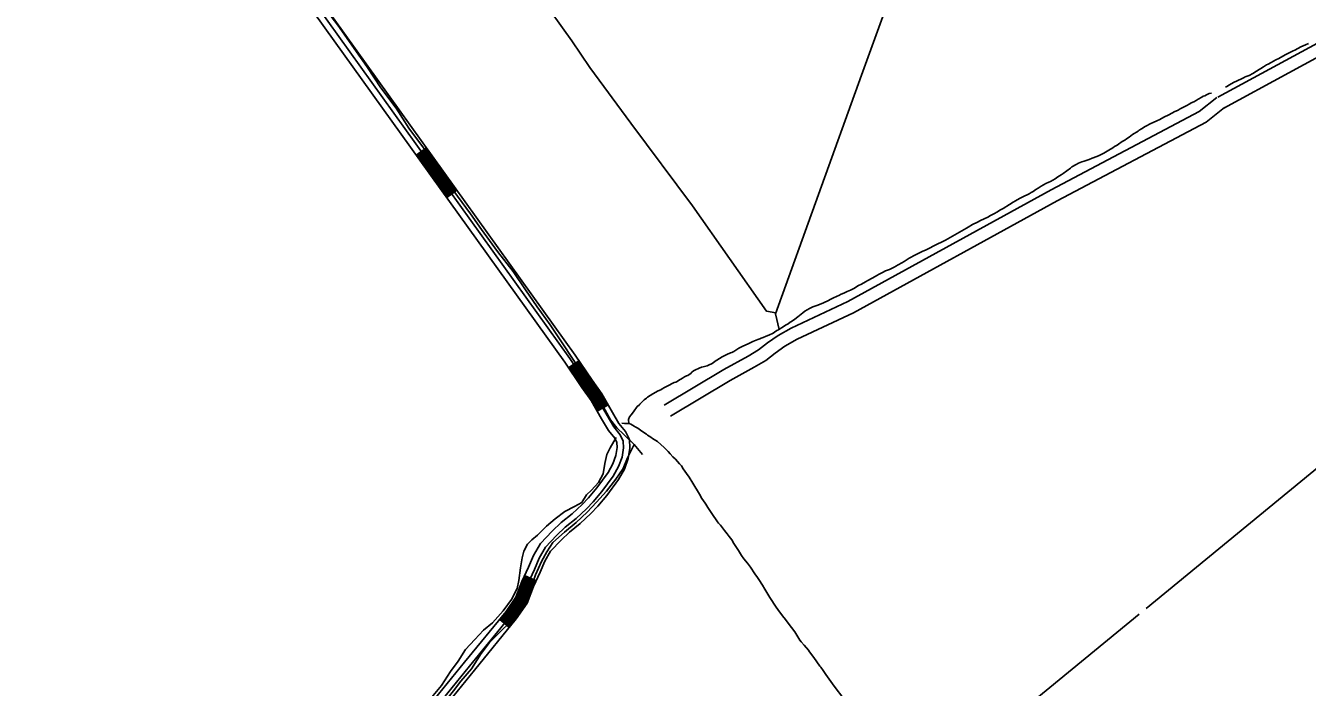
# Model space of a CAD drawing. Extents: x 3187622 to 3225504, y 800805 to 826213.
# Drawn here: x 3193373 to 3196432, y 807762 to 809341 of the extents above; entities that cross this region are included whole.
import ezdxf

# ---------------------------------------------------------------- set-up
doc = ezdxf.new("R2010")
doc.units = 0
for name, color, linetype in [('V-DTCH-CNTR', 7, 'Continuous'), ('V-ROAD-CNTR', 7, 'Continuous'), ('V-TOPO-SHOR', 7, 'Continuous')]:
    doc.layers.add(name, color=color, linetype=linetype)

msp = doc.modelspace()

# ---------------------------------------------------------------- linework, layer by layer
at = {"layer": 'V-DTCH-CNTR'}
for points in [[(3193672, 809961.5), (3193700.2, 809922.6), (3193729.7, 809882), (3193757.3, 809843.8), (3193785, 809808), (3193808.8, 809771.5), (3193829.4, 809743.8), (3193863.5, 809694.7), (3193893, 809649.8), (3193928.9, 809597.6), (3193960.8, 809554.5), (3194002.4, 809499.6), (3194036.1, 809450.5), (3194072.5, 809401.4), (3194118, 809342.3), (3194157.5, 809286.6), (3194187, 809243.6), (3194220.6, 809193.2), (3194257.2, 809144.6)], [(3194257.2, 809144.6), (3194287.3, 809096.9), (3194323, 809049.8), (3194350.5, 809011), (3194377.1, 808971.1), (3194403.7, 808934.9), (3194434.5, 808892.6), (3194461.4, 808854.9), (3194499, 808802.2), (3194536.3, 808755.1), (3194566, 808711.2)], [(3194566, 808711.2), (3194594.3, 808670.4), (3194624.6, 808627.9), (3194649.2, 808591.9), (3194683.1, 808540.2), (3194704.4, 808508), (3194731.6, 808468)], [(3194731.6, 808468), (3194751.5, 808432.3), (3194769.2, 808400.8), (3194784.3, 808381.9), (3194801.7, 808364.9), (3194825.2, 808342.2), (3194845.3, 808318.5)], [(3194825.2, 808342.2), (3194809.9, 808310.4), (3194798.9, 808284.8), (3194781.5, 808258.9), (3194759.2, 808230.8), (3194735.3, 808204.1), (3194713.7, 808180.8), (3194686.7, 808155.8), (3194659.6, 808132.6), (3194631.7, 808108), (3194616.9, 808085.7), (3194604.3, 808063), (3194590.2, 808030.7), (3194578.9, 807999), (3194567.9, 807969.2), (3194550.8, 807943.7), (3194532.2, 807920.2)], [(3194532.2, 807920.2), (3194503.3, 807892.9), (3194479.8, 807869.2), (3194460.4, 807843.5), (3194437.3, 807807), (3194412.1, 807777.5), (3194393.9, 807753.9), (3194369.9, 807723.1), (3194349.5, 807696.9), (3194322.5, 807665.5), (3194301, 807641.5), (3194271.8, 807608.3), (3194247.4, 807584.3), (3194216.5, 807553.3), (3194185.6, 807523.6)]]:
    msp.add_lwpolyline(points, dxfattribs=at)
at = {"layer": 'V-ROAD-CNTR'}
for p, q in [((3194329.5, 809050.2), (3194305.1, 809032.8)), ((3194402.3, 808948.7), (3194378, 808931.2)), ((3194693.6, 808541.8), (3194668.8, 808525)), ((3194763.3, 808436.8), (3194737.3, 808421.9)), ((3194591.2, 808016.4), (3194564.1, 808029.1)), ((3194527.6, 807905.6), (3194504.5, 807924.6))]:
    msp.add_line(p, q, dxfattribs=at)
for points in [[(3193372.9, 810332.2), (3194659.8, 808538.3), (3194700.4, 808478.1), (3194722.9, 808446.8), (3194747.9, 808403.5), (3194764.5, 808375.3), (3194779.4, 808357.1), (3194784.4, 808346.4), (3194785.1, 808335.1), (3194781.9, 808315.6), (3194774.8, 808295.5), (3194763.1, 808274.9), (3194736.4, 808238.8), (3194716.2, 808214.7), (3194701.2, 808198.7), (3194677.4, 808176.6), (3194651, 808155.8), (3194629.9, 808135.2), (3194601.9, 808106), (3194584.9, 808077), (3194573.6, 808049.5), (3194557.5, 808015.2), (3194543, 807977.6), (3194520, 807943.5), (3194420.8, 807822.7), (3194348.4, 807733.3)], [(3193385.4, 810340.5), (3194672.1, 808546.9), (3194712.8, 808486.7), (3194735.5, 808455), (3194760.9, 808411), (3194776.8, 808383.9), (3194792.1, 808365.1), (3194799.2, 808350.2), (3194800.2, 808334.3), (3194796.5, 808311.9), (3194788.5, 808289.3), (3194775.7, 808266.7), (3194748.1, 808229.5), (3194727.4, 808204.8), (3194711.8, 808188.1), (3194687.1, 808165.2), (3194660.9, 808144.5), (3194640.5, 808124.6), (3194613.9, 808096.9), (3194598.4, 808070.4), (3194587.4, 808043.5), (3194571.3, 808009.3), (3194556.4, 807970.6), (3194532, 807934.6), (3194432.5, 807813.2), (3194360, 807723.8)], [(3193397.9, 810348.8), (3194684.4, 808555.4), (3194725.1, 808495.2), (3194748.2, 808463.1), (3194773.9, 808418.6), (3194789.2, 808392.5), (3194804.9, 808373.2), (3194814, 808354), (3194815.2, 808333.6), (3194811.1, 808308.2), (3194802.2, 808283), (3194788.3, 808258.5), (3194759.9, 808220.2), (3194738.6, 808194.8), (3194722.4, 808177.5), (3194696.9, 808153.8), (3194670.8, 808133.2), (3194651.2, 808114.1), (3194626, 808087.7), (3194611.9, 808063.7), (3194601.1, 808037.4), (3194585.1, 808003.4), (3194569.8, 807963.6), (3194544, 807925.6), (3194444.1, 807803.7), (3194371.6, 807714.3)], [(3197599.2, 809904), (3197442.2, 809826.2), (3197083.9, 809641.5), (3196684.5, 809423.6), (3196218.4, 809171.1)], [(3197618.6, 809880.2), (3197455.7, 809799.4), (3197098, 809615), (3196698.8, 809397.3), (3196232.7, 809144.7)], [(3196216.2, 809169.7), (3196174.3, 809136.6), (3195820.9, 808950), (3195335.2, 808683.2), (3195200.6, 808619.7), (3195169, 808602.3), (3195144.1, 808584.3), (3195122.6, 808567.6), (3195097.3, 808552.5), (3195039.5, 808521), (3194896.8, 808435.7)], [(3196234.8, 809146.1), (3196190.8, 809111.3), (3195835.2, 808923.6), (3195348.8, 808656.5), (3195214.3, 808593), (3195185.1, 808576.9), (3195162.1, 808560.3), (3195139.5, 808542.8), (3195112.2, 808526.5), (3195054.4, 808494.9), (3194912.2, 808410)], [(3194312.4, 809038), (3194385.3, 808936.4)], [(3194314.8, 809039.7), (3194387.7, 808938.2)], [(3194317.3, 809041.5), (3194390.1, 808939.9)], [(3194319.7, 809043.2), (3194392.6, 808941.7)], [(3194322.2, 809045), (3194395, 808943.4)], [(3194324.6, 809046.7), (3194397.5, 808945.2)], [(3194327, 809048.5), (3194399.9, 808946.9)], [(3194307.5, 809034.5), (3194380.4, 808932.9)], [(3194310, 809036.3), (3194382.8, 808934.7)], [(3194671.3, 808526.7), (3194702.9, 808479.8), (3194725.4, 808448.5), (3194739.9, 808423.4)], [(3194673.7, 808528.4), (3194705.4, 808481.5), (3194728, 808450.1), (3194742.5, 808424.9)], [(3194676.2, 808530), (3194707.8, 808483.2), (3194730.5, 808451.7), (3194745.1, 808426.4)], [(3194678.7, 808531.7), (3194710.3, 808485), (3194733, 808453.4), (3194747.7, 808427.9)], [(3194681.2, 808533.4), (3194712.8, 808486.7), (3194735.5, 808455), (3194750.3, 808429.4)], [(3194683.7, 808535.1), (3194715.2, 808488.4), (3194738.1, 808456.6), (3194752.9, 808430.8)], [(3194686.2, 808536.7), (3194717.7, 808490.1), (3194740.6, 808458.3), (3194755.5, 808432.3)], [(3194688.7, 808538.4), (3194720.1, 808491.8), (3194743.1, 808459.9), (3194758.1, 808433.8)], [(3194691.2, 808540.1), (3194722.6, 808493.5), (3194745.6, 808461.5), (3194760.7, 808435.3)], [(3194566.8, 808027.8), (3194560.3, 808014), (3194545.7, 807976.2), (3194522.4, 807941.7), (3194506.8, 807922.7)], [(3194569.5, 808026.6), (3194563, 808012.8), (3194548.4, 807974.8), (3194524.8, 807939.9), (3194509.1, 807920.8)], [(3194572.2, 808025.3), (3194565.8, 808011.6), (3194551.1, 807973.4), (3194527.2, 807938.2), (3194511.4, 807918.9)], [(3194574.9, 808024), (3194568.6, 808010.5), (3194553.7, 807972), (3194529.6, 807936.4), (3194513.7, 807917)], [(3194577.6, 808022.7), (3194571.3, 808009.3), (3194556.4, 807970.6), (3194532, 807934.6), (3194516, 807915.1)], [(3194580.4, 808021.5), (3194574.1, 808008.1), (3194559.1, 807969.2), (3194534.4, 807932.8), (3194518.4, 807913.2)], [(3194583.1, 808020.2), (3194576.8, 808006.9), (3194561.8, 807967.8), (3194536.8, 807931), (3194520.7, 807911.3)], [(3194585.8, 808018.9), (3194579.6, 808005.7), (3194564.4, 807966.4), (3194539.2, 807929.2), (3194523, 807909.4)], [(3194588.5, 808017.6), (3194582.4, 808004.6), (3194567.1, 807965), (3194541.6, 807927.4), (3194525.3, 807907.5)]]:
    msp.add_lwpolyline(points, dxfattribs=at)
at = {"layer": 'V-TOPO-SHOR'}
msp.add_line((3195531.3, 807527.3), (3196030.9, 807937.1), dxfattribs=at)
for points in [[(3195171.6, 808616.7), (3195162.7, 808653.7), (3195368.5, 809223.1), (3195595.5, 809850.3), (3195701.8, 810134.3)], [(3194620.5, 809383.7), (3194654.5, 809335.9), (3194676.8, 809305.4), (3194720, 809241.4), (3194817.6, 809109.1)], [(3196236.8, 809195), (3196240.2, 809196.5), (3196246.3, 809199.9), (3196256.2, 809205.9), (3196275.6, 809214.6), (3196281.3, 809217.9), (3196284.3, 809219.4), (3196293.8, 809222.8), (3196302.2, 809227), (3196311.3, 809232.6), (3196327.7, 809243.5), (3196335.3, 809247.7), (3196339.1, 809249.6), (3196346.3, 809253.7), (3196357.4, 809259.7), (3196364.6, 809263.1), (3196379.8, 809271.8), (3196398.5, 809281.6), (3196402.3, 809283.1), (3196409.9, 809286.8), (3196417.1, 809290.6), (3196428.1, 809295.9), (3196435, 809299.2)], [(3195418.1, 808752.3), (3195425.3, 808756.1), (3195434.8, 808759.8), (3195447.7, 808766.2), (3195450.4, 808767.7), (3195455.3, 808770.7), (3195464.1, 808775.3), (3195469.8, 808778.7), (3195482, 808786.6), (3195497.2, 808794.5), (3195506.3, 808799), (3195512.8, 808802.4), (3195522.7, 808806.5), (3195525.7, 808808.4), (3195545.5, 808818.5), (3195548.9, 808820.4), (3195560.7, 808825.7), (3195568.7, 808829.4), (3195580.1, 808836.2), (3195596.5, 808845.3), (3195618.5, 808858.4), (3195622.7, 808860.3), (3195633.4, 808866.7), (3195644.8, 808872.4), (3195652.4, 808876.5), (3195669.9, 808884.8), (3195676.4, 808888.2), (3195685.5, 808893.1), (3195691.2, 808896.5), (3195700.3, 808902.1), (3195706.4, 808905.1), (3195721.3, 808914.9), (3195730.4, 808920.2), (3195736.1, 808923.6), (3195745.6, 808929.2), (3195753.6, 808933), (3195768.4, 808940.5), (3195773.4, 808943.2), (3195777.6, 808945.8), (3195784.4, 808950.3), (3195789.8, 808953.7), (3195797.4, 808958.6), (3195808.4, 808964.6), (3195815.6, 808968), (3195819.4, 808969.9), (3195830.1, 808976.3), (3195836.6, 808980.4), (3195844.9, 808985.3), (3195849.9, 808988.7), (3195867, 809001.6), (3195870.4, 809004.2), (3195880.3, 809010.2), (3195886, 809013.6), (3195894.4, 809016.6), (3195899.4, 809018.1), (3195911.5, 809022.2), (3195919.1, 809024.9), (3195930.1, 809029.4), (3195935.8, 809032), (3195946.9, 809037.3), (3195958.7, 809044.4), (3195967.8, 809050.1), (3195972, 809052.7), (3195978.1, 809056.5), (3195981.5, 809058.4), (3195990.6, 809064.8), (3195996.4, 809068.5), (3196000.5, 809071.2), (3196007, 809075.3), (3196015.4, 809081.7), (3196028.3, 809089.7), (3196031, 809091.9), (3196036.7, 809095.3), (3196045.1, 809101), (3196048.1, 809102.8), (3196057.3, 809107.4), (3196073.2, 809114.5), (3196080.4, 809117.9), (3196084.6, 809120.1), (3196091.1, 809123.5), (3196100.2, 809128), (3196110.5, 809133.3), (3196114.7, 809135.6), (3196123.8, 809140.1), (3196129.1, 809142.7), (3196133.7, 809145.4), (3196142.8, 809149.9), (3196152, 809155.1), (3196155.4, 809157), (3196161.1, 809160), (3196166.8, 809163), (3196172.1, 809166.4), (3196180.9, 809171), (3196183.5, 809172.8), (3196187.7, 809174.3), (3196191.5, 809176.2), (3196194.6, 809177.7), (3196198, 809179.2), (3196203.3, 809180)], [(3195163.5, 808655.9), (3195141.3, 808660.5), (3194965.1, 808911.6), (3194817.6, 809109.1)], [(3196047.4, 807950.6), (3196732.8, 808512.7), (3197066.1, 808785.2)], [(3194812.6, 808391.8), (3194812.3, 808401.7), (3194814.6, 808407.7), (3194818, 808413), (3194821.5, 808416.4), (3194825.7, 808422.1), (3194831, 808430.4), (3194833.3, 808433.5), (3194836.4, 808435.3), (3194839, 808438), (3194843.2, 808442.1), (3194849.3, 808448.6), (3194854.7, 808452.3), (3194857.7, 808454.6), (3194863.8, 808458.8), (3194869.9, 808462.9), (3194882.4, 808469.7), (3194888.9, 808472.7), (3194892.7, 808474.9), (3194897.7, 808478), (3194901.1, 808479.5), (3194911, 808484.7), (3194914.4, 808486.6), (3194921.2, 808489.6), (3194924.7, 808491.1), (3194928.1, 808492.6), (3194931.5, 808494.9), (3194941, 808500.5), (3194946, 808503.2), (3194950.5, 808505.8), (3194953.6, 808506.9), (3194956.6, 808509.2), (3194960.8, 808511.8), (3194963.5, 808514.5), (3194967.3, 808517.5), (3194970.7, 808519.4), (3194981, 808524.3), (3194986.3, 808526.9), (3194990.5, 808527.6), (3194996.2, 808528.8), (3195000, 808529.9), (3195004.9, 808531.8), (3195010.2, 808534.4), (3195013.7, 808536.6), (3195019, 808541.2), (3195023.2, 808543.4), (3195029.3, 808547.6), (3195035.7, 808551), (3195046.8, 808556.6), (3195055.1, 808560.4), (3195058.9, 808561.9), (3195063.1, 808563.8), (3195070.7, 808568.3), (3195075.3, 808572), (3195078.4, 808573.6), (3195083.7, 808576.2), (3195092, 808579.9), (3195097.7, 808582.2), (3195108.4, 808587.5), (3195120.6, 808592.7), (3195125.1, 808594.2), (3195128.5, 808595.7), (3195133.1, 808597.6), (3195140.3, 808600.2), (3195147.2, 808602.5), (3195157.1, 808607.7), (3195160.5, 808610), (3195166.2, 808613.8), (3195170, 808615.7), (3195177.2, 808620.6), (3195188.3, 808627.3), (3195192.8, 808630), (3195198.2, 808633.7), (3195200.8, 808635.3), (3195208.8, 808641.3), (3195216.1, 808646.9), (3195227.9, 808656.4), (3195232.8, 808660.2), (3195238.2, 808663.2), (3195243.9, 808666.2), (3195252.2, 808670.3), (3195263.6, 808674.8), (3195277.7, 808679.7), (3195289.1, 808685.3), (3195293.3, 808688), (3195301.7, 808692.1), (3195315.4, 808698.5), (3195318.4, 808699.6), (3195327.9, 808703.8), (3195333.6, 808706.8), (3195342, 808710.5), (3195350, 808714.3), (3195361, 808721.1), (3195367.8, 808724.5), (3195377.7, 808730.5), (3195383.1, 808733.1), (3195393.3, 808739.1), (3195406.3, 808745.9), (3195408.9, 808747.4), (3195413.5, 808749.7), (3195418.1, 808752.3)], [(3194796.4, 808392.6), (3194802.4, 808391.9), (3194805.8, 808391.8), (3194809.6, 808391.8), (3194812.6, 808391.8)], [(3194812.6, 808391.8), (3194813.8, 808391.8), (3194817.2, 808390.6), (3194825.5, 808386.1), (3194828.2, 808384.5), (3194834.3, 808380.7), (3194843.7, 808374.2), (3194854.7, 808367), (3194857.7, 808364.3), (3194864.9, 808359.7), (3194869.1, 808356.6), (3194881.2, 808349.4), (3194897.1, 808334.9), (3194900.1, 808331.5), (3194906.5, 808325.4), (3194911.8, 808320), (3194917.8, 808312.8), (3194923.9, 808306.7), (3194934.1, 808295.6), (3194938.2, 808290.7), (3194942.4, 808284.2), (3194950.3, 808272.8), (3194956.7, 808264), (3194965.4, 808249.6), (3194981.2, 808223.3), (3194987.2, 808213.4), (3194995.1, 808202.4), (3194996.6, 808199.7), (3195001.5, 808191.3), (3195011, 808177.2), (3195024.5, 808157.5), (3195026.8, 808154.4), (3195031.3, 808149.8), (3195036.6, 808143.4), (3195041.1, 808136.5), (3195044.2, 808133.1), (3195047.6, 808128.5), (3195052.5, 808122.8), (3195058.9, 808114.4), (3195063.8, 808106), (3195074.3, 808088.9), (3195081.5, 808077.5), (3195087.5, 808069.5), (3195096.2, 808058.5), (3195103, 808049.3), (3195113.9, 808033), (3195119.6, 808024.6), (3195123, 808020), (3195132, 808006.3), (3195137.3, 807996.4), (3195149, 807976.6), (3195164.8, 807953.8), (3195168.6, 807948.5), (3195179.9, 807933.2), (3195187.1, 807924.1), (3195193.5, 807915.3), (3195209, 807894.8), (3195221, 807875.3), (3195224, 807871.2), (3195231.2, 807862.8), (3195241.8, 807851), (3195244.4, 807847.2), (3195254.6, 807833.8), (3195268.6, 807813.3), (3195270.8, 807810.6), (3195276.5, 807803), (3195282.9, 807793.1), (3195303.3, 807765.7), (3195325.9, 807735.2)], [(3194782.8, 808358.8), (3194767.9, 808333.9), (3194760.4, 808318.2), (3194755.5, 808296.7), (3194751.2, 808271.8), (3194740.6, 808251.2), (3194723.3, 808233), (3194712.1, 808221.5), (3194700.8, 808203.9), (3194682.9, 808193.8), (3194659.8, 808182.2), (3194637.2, 808164.9), (3194616.3, 808146.9), (3194594.9, 808125.3), (3194581.3, 808114.5), (3194570.8, 808104), (3194562.3, 808087.8), (3194558.1, 808071.7), (3194554.3, 808047.9), (3194550.1, 808017.5), (3194546.1, 807998.5), (3194532.6, 807972.4), (3194513.2, 807944.7), (3194487.6, 807916.6)], [(3194487.6, 807916.6), (3194465.6, 807898.7), (3194445.5, 807876.4), (3194423.1, 807853.2), (3194405.2, 807824.6), (3194387.4, 807800.1), (3194365.5, 807767.1), (3194346, 807742.7), (3194327.1, 807715.8), (3194304.2, 807689.3), (3194289.7, 807677.4), (3194273.1, 807664), (3194261.4, 807652.6), (3194237.8, 807624.1)]]:
    msp.add_lwpolyline(points, dxfattribs=at)

doc.saveas('drawing.dxf')
